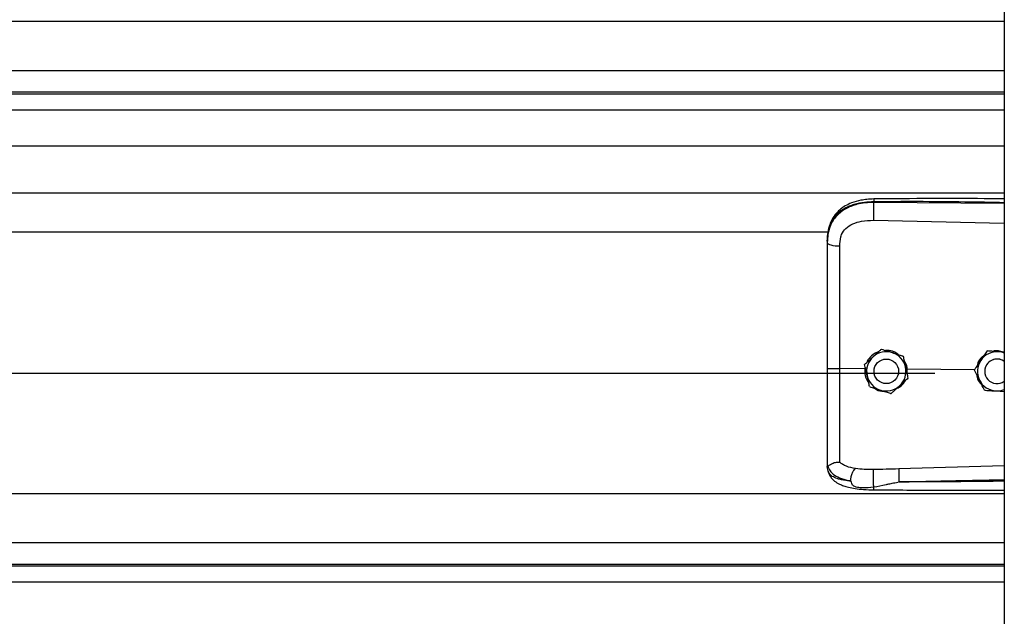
# Model space of a CAD drawing. Header units: inches. Extents: x 170 to 284, y 215 to 248.
# Tile 743 of 1056: x 230.767 to 231.196, y 222.118 to 222.378. Entities that reach past the tile are written whole.
import ezdxf

# ---------------------------------------------------------------- set-up
doc = ezdxf.new("R2010")
doc.units = ezdxf.units.IN
doc.header["$LTSCALE"] = 0.25
doc.header["$MEASUREMENT"] = 0
doc.layers.add('RH TOP OF HOOD', color=7, linetype='Continuous')

msp = doc.modelspace()

# ---------------------------------------------------------------- linework, layer by layer
at = {"layer": 'RH TOP OF HOOD'}
for p, q in [((231.1959333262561, 224.3332527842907), (231.195933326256, 220.1328032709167)), ((227.163613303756, 222.376990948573), (231.195933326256, 222.376990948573)), ((227.163613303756, 222.3556119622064), (231.195933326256, 222.3556119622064)), ((231.195933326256, 222.3461266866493), (227.163613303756, 222.3461266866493)), ((227.163613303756, 222.3454873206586), (231.195933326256, 222.3454873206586)), ((227.163613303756, 222.3384692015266), (231.195933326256, 222.3384692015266)), ((227.163613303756, 222.3227851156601), (231.195933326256, 222.3227851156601)), ((227.163613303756, 222.3023971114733), (231.195933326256, 222.3023971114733)), ((231.1390860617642, 222.2981854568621), (231.1390860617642, 222.2985968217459)), ((231.195933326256, 222.2976487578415), (231.1390860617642, 222.2981854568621)), ((231.1389900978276, 222.2903966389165), (231.195933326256, 222.2891870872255)), ((227.2401614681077, 222.2853214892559), (231.119382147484, 222.2853214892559)), ((231.118890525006, 222.2812622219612), (231.118890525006, 222.28077390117)), ((231.142461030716, 222.2343303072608), (231.142461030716, 222.2343286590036)), ((231.1884045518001, 222.2335338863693), (231.1884045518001, 222.2335355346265)), ((231.1894534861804, 222.2334676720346), (231.1884045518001, 222.2335355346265)), ((231.1518791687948, 222.2313296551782), (231.1518791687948, 222.231328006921)), ((231.1352617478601, 222.2257390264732), (231.1243481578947, 222.2258434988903)), ((231.1351533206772, 222.2276742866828), (231.1351533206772, 222.2276726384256)), ((231.135447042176, 222.2263285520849), (231.1352617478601, 222.2257390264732)), ((231.1352617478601, 222.2257390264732), (231.1352639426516, 222.2257388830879)), ((231.1392212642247, 222.2246717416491), (231.1392212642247, 222.2246709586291)), ((231.1499216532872, 222.2246709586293), (231.1499216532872, 222.2246717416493)), ((231.1536994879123, 222.2255624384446), (231.1531514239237, 222.2255084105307)), ((231.1536023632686, 222.223444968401), (231.1536994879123, 222.2255624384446)), ((231.1536994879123, 222.2255624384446), (231.153701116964, 222.2255625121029)), ((231.1829331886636, 222.2252826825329), (231.153701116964, 222.2255625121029)), ((231.1829192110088, 222.2253109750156), (231.1829192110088, 222.2253126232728)), ((231.1874329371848, 222.2246717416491), (231.1874329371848, 222.2246709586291)), ((227.193781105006, 222.2239290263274), (231.165765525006, 222.2239290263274)), ((231.1539895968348, 222.2216729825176), (231.1539895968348, 222.2216713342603)), ((231.1922297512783, 222.2161293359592), (231.195933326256, 222.2158895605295)), ((231.118890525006, 222.1837208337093), (231.118890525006, 222.1831920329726)), ((231.1192302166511, 222.1812068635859), (231.118890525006, 222.1831920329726)), ((231.195933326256, 222.1835153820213), (231.1499976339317, 222.1821835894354)), ((227.163613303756, 222.171543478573), (231.195933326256, 222.171543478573)), ((227.163613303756, 222.1501644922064), (231.195933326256, 222.1501644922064)), ((231.195933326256, 222.1406792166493), (227.163613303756, 222.1406792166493)), ((227.163613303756, 222.1400398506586), (231.195933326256, 222.1400398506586)), ((227.163613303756, 222.1330217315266), (231.195933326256, 222.1330217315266))]:
    msp.add_line(p, q, dxfattribs=at)
at = {"layer": 'RH TOP OF HOOD', "flags": 128}
msp.add_lwpolyline([(231.118890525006, 222.28077390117), (231.1189944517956, 222.2804781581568), (231.1193024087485, 222.2801932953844), (231.119803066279, 222.2799297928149), (231.1204780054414, 222.2796973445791), (231.121302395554, 222.2795045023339), (231.1222459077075, 222.2793583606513), (231.1232738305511, 222.2792642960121), (231.124348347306, 222.2792257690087)], dxfattribs=at)
at = {"layer": 'RH TOP OF HOOD'}
msp.add_circle((231.1445714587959, 222.2246709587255), 0.005350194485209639, dxfattribs=at)
for centre, radius, start, end in [((231.1445714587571, 222.2246717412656), 0.00856031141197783, 72.32793711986, 132.3279357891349), ((231.192783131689, 222.2246717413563), 0.00856031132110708, 86.29353550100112, 146.2935346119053), ((231.1927831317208, 222.2246717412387), 0.008560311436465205, 68.40767565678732, 86.29353576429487), ((231.1445714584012, 222.2246717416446), 0.008560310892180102, 132.3279357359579, 192.3279369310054), ((231.1445714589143, 222.2246717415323), 0.00856031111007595, 12.32793744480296, 72.32793758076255), ((231.192783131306, 222.2246717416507), 0.008560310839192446, 146.2935348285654, 206.2935362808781), ((231.1927831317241, 222.2246717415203), 0.005350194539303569, 53.92810144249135, 179.9999986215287), ((231.1927831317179, 222.2246709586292), 0.005350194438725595, 53.92810057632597, 306.071899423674), ((231.1445714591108, 222.2246717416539), 0.008560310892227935, 312.3279357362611, 12.32793693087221), ((231.1445714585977, 222.2246717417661), 0.00856031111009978, 192.3279374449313, 252.3279375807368), ((231.1927831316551, 222.2246717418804), 0.008560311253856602, 206.2935366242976, 266.2935360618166), ((231.1445714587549, 222.2246717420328), 0.008560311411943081, 252.3279371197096, 312.3279357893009), ((231.1927831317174, 222.2246717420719), 0.008560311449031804, 266.2935357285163, 291.592324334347)]:
    msp.add_arc(centre, radius, start, end, dxfattribs=at)
for points, knots in [([(231.118890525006, 222.2812622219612), (231.118953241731, 222.2826186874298), (231.1190716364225, 222.2851793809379), (231.1200411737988, 222.2886703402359), (231.1213304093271, 222.291082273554), (231.1226942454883, 222.2927849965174), (231.1237772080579, 222.2938283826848), (231.1248361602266, 222.2946568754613), (231.1258256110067, 222.2953168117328), (231.1270599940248, 222.2960118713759), (231.1286540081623, 222.2967375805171), (231.1313177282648, 222.2976456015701), (231.1348528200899, 222.2984055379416), (231.1377593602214, 222.2985368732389), (231.1390860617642, 222.2985968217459)], [0, 0, 0, 0, 0.1307156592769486, 0.2467609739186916, 0.3577928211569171, 0.4170971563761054, 0.4791482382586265, 0.5177152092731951, 0.5590896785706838, 0.6032945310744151, 0.6633484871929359, 0.7353692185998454, 0.8792082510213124, 1, 1, 1, 1]), ([(231.1390860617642, 222.2981854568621), (231.1378701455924, 222.2981521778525), (231.135438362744, 222.2980856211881), (231.1320975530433, 222.2974638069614), (231.1291397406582, 222.2965215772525), (231.1265971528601, 222.29530390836), (231.1243656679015, 222.2937584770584), (231.1224940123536, 222.2919172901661), (231.121013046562, 222.2897869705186), (231.1198374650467, 222.2872177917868), (231.1190446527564, 222.284165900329), (231.1189419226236, 222.2819050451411), (231.118890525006, 222.28077390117)], [0, 0, 0, 0, 0.1111703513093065, 0.222336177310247, 0.3162781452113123, 0.4102081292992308, 0.5024030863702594, 0.5945790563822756, 0.6845432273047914, 0.774504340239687, 0.8871807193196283, 1, 1, 1, 1]), ([(231.1391046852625, 222.299688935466), (231.1381060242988, 222.2996503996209), (231.1362142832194, 222.2995774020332), (231.1329052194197, 222.2990490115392), (231.1296777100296, 222.2981550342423), (231.126930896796, 222.2968507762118), (231.1249450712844, 222.2955281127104), (231.123303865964, 222.2940826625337), (231.1219887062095, 222.2924944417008), (231.1209135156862, 222.2907417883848), (231.1200562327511, 222.288832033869), (231.1193113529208, 222.286313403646), (231.1190959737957, 222.2843757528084), (231.1189769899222, 222.2833053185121)], [0, 0, 0, 0, 0.09774743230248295, 0.1851607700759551, 0.3306121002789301, 0.4364670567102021, 0.5083182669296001, 0.5850061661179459, 0.6719760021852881, 0.730794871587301, 0.8036787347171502, 0.8915444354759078, 1, 1, 1, 1]), ([(231.1390860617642, 222.2981854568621), (231.1390643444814, 222.2976096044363), (231.1390192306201, 222.2964133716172), (231.1389782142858, 222.2941883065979), (231.1389649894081, 222.2920109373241), (231.1389819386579, 222.290921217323), (231.1389900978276, 222.2903966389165)], [0, 0, 0, 0, 0.2406941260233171, 0.5000000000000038, 0.7593058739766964, 1, 1, 1, 1]), ([(231.139104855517, 222.299673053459), (231.1391036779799, 222.2996770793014), (231.139099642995, 222.2996908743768), (231.1390944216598, 222.2995759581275), (231.1390878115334, 222.2992831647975), (231.1390867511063, 222.2988672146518), (231.1390860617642, 222.2985968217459)], [0, 0, 0, 0, 0.09787641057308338, 0.3353863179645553, 0.5679606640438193, 1, 1, 1, 1]), ([(231.1390860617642, 222.2985968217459), (231.1453919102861, 222.2986361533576), (231.1586309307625, 222.2987187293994), (231.1775805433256, 222.2985375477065), (231.1902210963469, 222.2983165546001), (231.195933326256, 222.2982166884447)], [0, 0, 0, 0, 0.3326703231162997, 0.6984356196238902, 1, 1, 1, 1]), ([(231.195933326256, 222.2997718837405), (231.1930341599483, 222.2997866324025), (231.1824062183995, 222.2998406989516), (231.1634627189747, 222.2998773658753), (231.1474194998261, 222.2997532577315), (231.1391046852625, 222.299688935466)], [0, 0, 0, 0, 0.1530455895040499, 0.5610439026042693, 1, 1, 1, 1]), ([(231.1247739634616, 222.2831590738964), (231.1247739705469, 222.283159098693), (231.1248765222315, 222.2835180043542), (231.1253717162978, 222.2849241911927), (231.1269077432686, 222.2871268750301), (231.1299747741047, 222.289030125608), (231.1340909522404, 222.2902417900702), (231.1372437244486, 222.2903414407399), (231.1389900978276, 222.2903966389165)], [0, 0, 0, 0, 4.497367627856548e-06, 0.06509473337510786, 0.261670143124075, 0.475310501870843, 0.7093656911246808, 1, 1, 1, 1]), ([(231.118890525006, 222.28077390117), (231.118890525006, 222.2771437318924), (231.118890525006, 222.2698728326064), (231.118890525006, 222.2587920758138), (231.118890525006, 222.2476094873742), (231.118890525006, 222.2366408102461), (231.118890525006, 222.2293929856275), (231.118890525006, 222.2259131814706)], [0, 0, 0, 0, 0.2027568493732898, 0.4061035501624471, 0.6088604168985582, 0.8122072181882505, 1, 1, 1, 1]), ([(231.124348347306, 222.2792257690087), (231.1244183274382, 222.2805504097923), (231.1244883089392, 222.2818750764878), (231.1247739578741, 222.2831590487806), (231.1247739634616, 222.2831590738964)], [0, 0, 0, 0, 0.9999804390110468, 0.9999999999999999, 0.9999999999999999, 0.9999999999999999, 0.9999999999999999]), ([(231.1243481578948, 222.2258435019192), (231.1243481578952, 222.2258435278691), (231.1243482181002, 222.2292298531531), (231.1243483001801, 222.2362765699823), (231.12434834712, 222.2469497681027), (231.1243483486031, 222.2578258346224), (231.1243483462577, 222.2686131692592), (231.1243483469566, 222.2756882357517), (231.124348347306, 222.2792257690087)], [0, 0, 0, 0, 1.439079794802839e-06, 0.1877923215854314, 0.3908439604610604, 0.59389561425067, 0.7969478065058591, 1, 1, 1, 1]), ([(231.1411817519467, 222.2331652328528), (231.1410465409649, 222.2331351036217), (231.1398947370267, 222.2328784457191), (231.1381374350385, 222.2314196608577), (231.136518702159, 222.2298100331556), (231.1361908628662, 222.2287017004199), (231.1361575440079, 222.2285890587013)], [0, 0, 0, 0, 0.05931474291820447, 0.5052766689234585, 0.9497204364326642, 1, 1, 1, 1]), ([(231.1388071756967, 222.2310025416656), (231.1397477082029, 222.2318591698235), (231.1410021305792, 222.2330016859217), (231.1421690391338, 222.2340643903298), (231.142461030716, 222.2343303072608)], [0, 0, 0, 0, 0.7497733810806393, 1, 1, 1, 1]), ([(231.1388071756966, 222.2310004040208), (231.1397477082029, 222.2318570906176), (231.1410021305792, 222.2329996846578), (231.1421690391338, 222.2340626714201), (231.142461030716, 222.2343286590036)], [0, 0, 0, 0, 0.7497733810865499, 1, 1, 1, 1]), ([(231.142461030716, 222.2343303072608), (231.1428587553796, 222.2342036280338), (231.1443635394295, 222.2337243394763), (231.1459805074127, 222.2332092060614), (231.1471700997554, 222.2328302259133)], [0, 0, 0, 0, 0.2643068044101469, 1, 1, 1, 1]), ([(231.142461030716, 222.2343286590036), (231.1428587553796, 222.2342019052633), (231.1443635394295, 222.2337223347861), (231.1459805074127, 222.2332071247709), (231.1471700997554, 222.2328280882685)], [0, 0, 0, 0, 0.2643068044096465, 1, 1, 1, 1]), ([(231.1498315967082, 222.2319821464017), (231.1494748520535, 222.2322722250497), (231.1483112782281, 222.2332183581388), (231.1462597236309, 222.233785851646), (231.1446901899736, 222.2337896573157), (231.1441542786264, 222.2337909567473)], [0, 0, 0, 0, 0.2255168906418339, 0.7355556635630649, 1, 1, 1, 1]), ([(231.1884045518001, 222.2335355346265), (231.1880247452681, 222.2329662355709), (231.1872561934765, 222.2318142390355), (231.1863200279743, 222.2304109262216), (231.1857840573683, 222.2296074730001), (231.1856618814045, 222.2294243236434)], [0, 0, 0, 0, 0.4299704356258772, 0.8700602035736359, 1, 1, 1, 1]), ([(231.1884045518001, 222.2335338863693), (231.1880247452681, 222.2329644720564), (231.1872561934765, 222.2318122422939), (231.1863200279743, 222.2304087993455), (231.1857840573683, 222.2296053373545), (231.1856618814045, 222.2294221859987)], [0, 0, 0, 0, 0.42997043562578, 0.8700602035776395, 0.9999999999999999, 0.9999999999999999, 0.9999999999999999, 0.9999999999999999]), ([(231.1933365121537, 222.2332141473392), (231.192066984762, 222.2332964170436), (231.1903737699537, 222.2334061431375), (231.1887986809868, 222.2335083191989), (231.1884045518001, 222.2335338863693)], [0, 0, 0, 0, 0.749773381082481, 1, 1, 1, 1]), ([(231.1954080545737, 222.2330820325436), (231.1947471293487, 222.2332820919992), (231.1934767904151, 222.2336666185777), (231.1919135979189, 222.2336914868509), (231.1911336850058, 222.2334293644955), (231.1909578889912, 222.2333702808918)], [0, 0, 0, 0, 0.4565421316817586, 0.8775020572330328, 1, 1, 1, 1]), ([(231.195933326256, 222.2330460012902), (231.1952903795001, 222.2330876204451), (231.1944315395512, 222.2331432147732), (231.1935564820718, 222.2331998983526), (231.1933365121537, 222.2332141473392)], [0, 0, 0, 0, 0.7486223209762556, 1, 1, 1, 1]), ([(231.1351533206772, 222.2276742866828), (231.1356593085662, 222.2281352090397), (231.1366831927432, 222.2290679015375), (231.1379303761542, 222.2302039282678), (231.1386444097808, 222.2308542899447), (231.1388071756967, 222.2310025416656)], [0, 0, 0, 0, 0.4299704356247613, 0.8700602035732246, 1, 1, 1, 1]), ([(231.1351533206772, 222.2276726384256), (231.1356593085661, 222.2281334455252), (231.1366831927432, 222.229065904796), (231.1379303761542, 222.2302018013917), (231.1386444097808, 222.230852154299), (231.1388071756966, 222.2310004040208)], [0, 0, 0, 0, 0.4299704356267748, 0.8700602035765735, 1, 1, 1, 1]), ([(231.1471700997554, 222.2328302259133), (231.1473564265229, 222.2327708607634), (231.1488137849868, 222.23230653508), (231.1504118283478, 222.2317972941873), (231.1517362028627, 222.2313752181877), (231.1518791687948, 222.2313296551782)], [0, 0, 0, 0, 0.1156468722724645, 0.9045342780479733, 0.9999999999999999, 0.9999999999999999, 0.9999999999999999, 0.9999999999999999]), ([(231.1471700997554, 222.2328280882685), (231.1473564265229, 222.2327687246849), (231.1488137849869, 222.2323044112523), (231.1504118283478, 222.2317953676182), (231.1517362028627, 222.2313735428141), (231.1518791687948, 222.231328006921)], [0, 0, 0, 0, 0.1156468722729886, 0.9045342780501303, 1, 1, 1, 1]), ([(231.1518791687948, 222.2313296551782), (231.1520252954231, 222.2306610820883), (231.1523209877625, 222.229308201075), (231.1526811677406, 222.227660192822), (231.1528873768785, 222.2267166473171), (231.1529343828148, 222.2265015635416)], [0, 0, 0, 0, 0.4299704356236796, 0.8700602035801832, 1, 1, 1, 1]), ([(231.1518791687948, 222.231328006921), (231.1520252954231, 222.2306593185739), (231.1523209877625, 222.2293062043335), (231.1526811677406, 222.2276580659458), (231.1528873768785, 222.2267145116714), (231.1529343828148, 222.2264994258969)], [0, 0, 0, 0, 0.4299704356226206, 0.8700602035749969, 1, 1, 1, 1]), ([(231.153701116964, 222.2255625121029), (231.1537011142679, 222.2255625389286), (231.1536030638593, 222.2265381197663), (231.153343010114, 222.2279303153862), (231.1525385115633, 222.2290197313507), (231.1523190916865, 222.2293168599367)], [0, 0, 0, 0, 1.999769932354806e-05, 0.7272642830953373, 1, 1, 1, 1]), ([(231.1856618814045, 222.2294243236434), (231.1849558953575, 222.2283659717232), (231.1840142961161, 222.226954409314), (231.1831383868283, 222.2256412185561), (231.1829192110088, 222.2253126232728)], [0, 0, 0, 0, 0.7497733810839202, 1, 1, 1, 1]), ([(231.1856618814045, 222.2294221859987), (231.1849558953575, 222.2283638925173), (231.184014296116, 222.2269524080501), (231.1831383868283, 222.2256394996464), (231.1829192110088, 222.2253109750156)], [0, 0, 0, 0, 0.7497733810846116, 1, 1, 1, 1]), ([(231.1870625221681, 222.2315239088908), (231.1867429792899, 222.2313059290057), (231.1855895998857, 222.2305191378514), (231.1844962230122, 222.2289185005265), (231.1841983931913, 222.2275137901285), (231.1841102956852, 222.2270982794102)], [0, 0, 0, 0, 0.2125142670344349, 0.7670631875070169, 1, 1, 1, 1]), ([(231.118890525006, 222.2259131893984), (231.118890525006, 222.2228758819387), (231.118890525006, 222.2167004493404), (231.118890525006, 222.2079134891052), (231.118890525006, 222.1997468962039), (231.118890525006, 222.1931668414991), (231.118890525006, 222.1877821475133), (231.118890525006, 222.1850816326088), (231.118890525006, 222.1837208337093)], [0, 0, 0, 0, 0.1870908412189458, 0.3803918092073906, 0.5558755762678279, 0.7364481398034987, 0.8671952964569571, 1, 1, 1, 1]), ([(231.1243483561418, 222.1851529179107), (231.1243483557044, 222.1854156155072), (231.1243483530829, 222.1869900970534), (231.1243483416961, 222.1904214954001), (231.1243482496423, 222.1960228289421), (231.124347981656, 222.2024626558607), (231.1243476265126, 222.2096886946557), (231.1243473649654, 222.217563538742), (231.1243474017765, 222.223091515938), (231.1243474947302, 222.2258434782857), (231.1243474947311, 222.2258435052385)], [0, 0, 0, 0, 0.03155846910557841, 0.1891461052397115, 0.3467338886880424, 0.5043277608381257, 0.6619226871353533, 0.8309600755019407, 0.9999983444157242, 1, 1, 1, 1]), ([(231.1362085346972, 222.2228440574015), (231.1359369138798, 222.2240869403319), (231.1355746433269, 222.2257446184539), (231.1352376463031, 222.2272867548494), (231.1351533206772, 222.2276726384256)], [0, 0, 0, 0, 0.7497733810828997, 1, 1, 1, 1]), ([(231.1352639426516, 222.2257388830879), (231.1352301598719, 222.2252850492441), (231.1351234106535, 222.2238509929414), (231.1355400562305, 222.2216884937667), (231.1364915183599, 222.2203320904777), (231.1368779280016, 222.2197812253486)], [0, 0, 0, 0, 0.2156616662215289, 0.6814629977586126, 1, 1, 1, 1]), ([(231.1529343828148, 222.2265015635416), (231.1532060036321, 222.2252586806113), (231.1535682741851, 222.2236010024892), (231.1539052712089, 222.2220588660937), (231.1539895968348, 222.2216729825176)], [0, 0, 0, 0, 0.7497733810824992, 1, 1, 1, 1]), ([(231.1529343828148, 222.2264994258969), (231.1532060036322, 222.2252566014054), (231.1535682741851, 222.2235990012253), (231.1539052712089, 222.222057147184), (231.1539895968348, 222.2216713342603)], [0, 0, 0, 0, 0.7497733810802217, 1, 1, 1, 1]), ([(231.1851085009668, 222.2208797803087), (231.185021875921, 222.2210551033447), (231.1843443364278, 222.2224263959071), (231.1836013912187, 222.2239301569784), (231.1829856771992, 222.225176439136), (231.1829192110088, 222.2253109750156)], [0, 0, 0, 0, 0.1156468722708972, 0.9045342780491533, 1, 1, 1, 1]), ([(231.1372637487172, 222.218015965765), (231.1371176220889, 222.2186845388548), (231.1368219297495, 222.2200374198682), (231.1364617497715, 222.2216854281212), (231.1362555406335, 222.2226289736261), (231.1362085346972, 222.2228440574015)], [0, 0, 0, 0, 0.4299704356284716, 0.8700602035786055, 1, 1, 1, 1]), ([(231.1489787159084, 222.2171071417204), (231.1494874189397, 222.2173692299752), (231.150893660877, 222.2180937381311), (231.1521341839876, 222.219325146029), (231.1525134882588, 222.2203048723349), (231.1525265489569, 222.2203386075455)], [0, 0, 0, 0, 0.3536960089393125, 0.9777456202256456, 0.9999999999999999, 0.9999999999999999, 0.9999999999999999, 0.9999999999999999]), ([(231.1539895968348, 222.2216713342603), (231.1534836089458, 222.2212104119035), (231.1524597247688, 222.2202777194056), (231.1512125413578, 222.2191416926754), (231.1504985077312, 222.2184913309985), (231.1503357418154, 222.2183430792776)], [0, 0, 0, 0, 0.4299704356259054, 0.8700602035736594, 0.9999999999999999, 0.9999999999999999, 0.9999999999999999, 0.9999999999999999]), ([(231.1838551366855, 222.223416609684), (231.1839036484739, 222.2229546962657), (231.1840502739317, 222.2215585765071), (231.1848959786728, 222.2199620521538), (231.185830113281, 222.2191535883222), (231.1860595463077, 222.2189550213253)], [0, 0, 0, 0, 0.2716700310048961, 0.8211147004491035, 1, 1, 1, 1]), ([(231.1872977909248, 222.2164490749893), (231.1871128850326, 222.2168232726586), (231.1864132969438, 222.2182390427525), (231.1856615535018, 222.2197604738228), (231.1851085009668, 222.2208797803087)], [0, 0, 0, 0, 0.2643068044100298, 1, 1, 1, 1]), ([(231.1372637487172, 222.218015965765), (231.1376614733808, 222.2178892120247), (231.1391662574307, 222.2174096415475), (231.1407832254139, 222.2168944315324), (231.1419728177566, 222.2165153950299)], [0, 0, 0, 0, 0.2643068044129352, 1, 1, 1, 1]), ([(231.1394223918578, 222.2173280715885), (231.1395017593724, 222.2172613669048), (231.1403748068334, 222.2165276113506), (231.1419449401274, 222.2160484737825), (231.1433794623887, 222.2159640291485), (231.1437770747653, 222.2159406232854)], [0, 0, 0, 0, 0.06740964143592, 0.7415101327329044, 1, 1, 1, 1]), ([(231.1419728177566, 222.2165153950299), (231.1421591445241, 222.2164560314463), (231.143616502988, 222.2159917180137), (231.145214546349, 222.2154826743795), (231.1465389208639, 222.2150608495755), (231.146681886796, 222.2150153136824)], [0, 0, 0, 0, 0.1156468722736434, 0.9045342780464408, 0.9999999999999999, 0.9999999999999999, 0.9999999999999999, 0.9999999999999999]), ([(231.1503357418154, 222.2183430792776), (231.149395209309, 222.2174864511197), (231.1481407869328, 222.2163439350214), (231.1469738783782, 222.2152812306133), (231.146681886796, 222.2150153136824)], [0, 0, 0, 0, 0.749773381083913, 1, 1, 1, 1]), ([(231.1872977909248, 222.2164490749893), (231.187980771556, 222.2164047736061), (231.1893628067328, 222.2163151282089), (231.1910462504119, 222.2162060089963), (231.192010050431, 222.2161435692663), (231.1922297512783, 222.2161293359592)], [0, 0, 0, 0, 0.4299704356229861, 0.8700602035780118, 1, 1, 1, 1]), ([(231.118890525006, 222.1837208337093), (231.1188905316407, 222.1837195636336), (231.118890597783, 222.1837069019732), (231.1188977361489, 222.183602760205), (231.1189961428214, 222.1835244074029), (231.1190838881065, 222.1834545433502)], [0, 0, 0, 0, 0.01193493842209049, 0.1189819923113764, 1, 1, 1, 1]), ([(231.1190833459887, 222.1834703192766), (231.1193589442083, 222.1827483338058), (231.1199250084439, 222.1812654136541), (231.121977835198, 222.1794321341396), (231.1249660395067, 222.1778740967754), (231.1276931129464, 222.177250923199), (231.1290929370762, 222.1769310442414)], [0, 0, 0, 0, 0.2305257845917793, 0.473487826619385, 0.7297379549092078, 1, 1, 1, 1]), ([(231.1190875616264, 222.1834705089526), (231.1191366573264, 222.1834619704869), (231.1192374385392, 222.1834444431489), (231.1195291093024, 222.1836306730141), (231.1199945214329, 222.1839615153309), (231.1208707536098, 222.1845415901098), (231.1223499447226, 222.1851597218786), (231.1236907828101, 222.1851558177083), (231.124348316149, 222.185153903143)], [0, 0, 0, 0, 0.1136768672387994, 0.2333502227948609, 0.3620694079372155, 0.5019163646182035, 0.7557448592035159, 0.9999999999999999, 0.9999999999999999, 0.9999999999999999, 0.9999999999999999]), ([(231.1311825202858, 222.1823288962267), (231.1298089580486, 222.1826167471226), (231.1277245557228, 222.1830535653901), (231.1255487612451, 222.1840942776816), (231.1247497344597, 222.1847995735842), (231.1243483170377, 222.1851539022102)], [0, 0, 0, 0, 0.4901989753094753, 0.7438846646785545, 1, 1, 1, 1]), ([(231.1290929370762, 222.1769310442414), (231.1291179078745, 222.1774613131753), (231.1291697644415, 222.1785625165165), (231.1296456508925, 222.1802243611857), (231.1303497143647, 222.1816105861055), (231.130911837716, 222.1820954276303), (231.1311825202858, 222.1823288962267)], [0, 0, 0, 0, 0.2407679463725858, 0.5000000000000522, 0.7592320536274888, 1, 1, 1, 1]), ([(231.1390119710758, 222.1819214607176), (231.1376599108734, 222.1819141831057), (231.134957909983, 222.1818996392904), (231.1324512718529, 222.1821841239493), (231.1311989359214, 222.1823262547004)], [0, 0, 0, 0, 0.5003922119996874, 1, 1, 1, 1]), ([(231.1390973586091, 222.17435097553), (231.139081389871, 222.1745915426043), (231.13904770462, 222.1750990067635), (231.1390028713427, 222.1761091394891), (231.1389658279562, 222.1772965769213), (231.138943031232, 222.1785684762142), (231.138937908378, 222.1797719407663), (231.138950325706, 222.180767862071), (231.1389754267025, 222.1815072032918), (231.1390002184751, 222.1817882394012), (231.1390119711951, 222.1819214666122)], [0, 0, 0, 0, 0.1098512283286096, 0.2317256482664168, 0.3631776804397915, 0.5000000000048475, 0.6368223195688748, 0.7682743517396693, 0.8901487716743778, 1, 1, 1, 1]), ([(231.1499976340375, 222.1821835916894), (231.1481664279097, 222.1821355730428), (231.1445038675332, 222.1820395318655), (231.1408426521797, 222.1819608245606), (231.1390119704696, 222.1819214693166)], [0, 0, 0, 0, 0.4999797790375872, 1, 1, 1, 1]), ([(231.1499974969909, 222.1821835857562), (231.1499900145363, 222.1819447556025), (231.1499785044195, 222.1815773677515), (231.1499797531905, 222.1807154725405), (231.1499871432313, 222.1799406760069), (231.1500015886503, 222.1790801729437), (231.1500273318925, 222.1779207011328), (231.1500550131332, 222.1770773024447), (231.1500730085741, 222.1765290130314)], [0, 0, 0, 0, 0.2394508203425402, 0.3683426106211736, 0.4999696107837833, 0.6316010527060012, 0.7605056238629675, 1, 1, 1, 1]), ([(231.1290918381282, 222.1769293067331), (231.1285455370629, 222.1769864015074), (231.1272405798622, 222.1771227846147), (231.1258418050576, 222.1773509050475), (231.1248868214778, 222.1775447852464), (231.1236534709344, 222.1778226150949), (231.1219671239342, 222.1783888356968), (231.1201473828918, 222.1795143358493), (231.1195418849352, 222.1806317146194), (231.1192302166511, 222.1812068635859)], [0, 0, 0, 0, 0.1091879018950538, 0.260818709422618, 0.3077983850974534, 0.3355235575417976, 0.5627886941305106, 0.7749539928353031, 1, 1, 1, 1]), ([(231.1192471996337, 222.1811608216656), (231.1194361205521, 222.1805739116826), (231.1197908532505, 222.1794718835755), (231.1208039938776, 222.178053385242), (231.1219330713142, 222.1769774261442), (231.123080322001, 222.1761805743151), (231.1241275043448, 222.1756241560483), (231.1250704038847, 222.1752119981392), (231.1263158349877, 222.1747456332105), (231.1282607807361, 222.1741851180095), (231.1311398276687, 222.1736235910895), (231.13487347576, 222.1732013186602), (231.1376548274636, 222.1731338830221), (231.1391430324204, 222.173097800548)], [0, 0, 0, 0, 0.09843102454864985, 0.1848217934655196, 0.2573083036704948, 0.3158871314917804, 0.3722739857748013, 0.4121400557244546, 0.4615923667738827, 0.5575876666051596, 0.6828759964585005, 0.8303179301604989, 1, 1, 1, 1]), ([(231.1500732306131, 222.1765266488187), (231.1539732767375, 222.1766259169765), (231.1622433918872, 222.1768364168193), (231.1753553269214, 222.1771185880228), (231.1863032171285, 222.1773311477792), (231.1933193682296, 222.1774592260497), (231.1954943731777, 222.1774972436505), (231.195933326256, 222.1775049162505)], [0, 0, 0, 0, 0.2551597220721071, 0.5410705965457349, 0.8577348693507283, 0.971288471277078, 1, 1, 1, 1]), ([(231.1290920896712, 222.1769260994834), (231.1291666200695, 222.1765557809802), (231.1292705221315, 222.176039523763), (231.1296422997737, 222.1754421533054), (231.1300629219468, 222.1750092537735), (231.130866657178, 222.1745647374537), (231.132343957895, 222.1742031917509), (231.1351048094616, 222.1739630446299), (231.1375015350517, 222.1741959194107), (231.1390973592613, 222.1743509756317)], [0, 0, 0, 0, 0.1001269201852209, 0.139585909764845, 0.1897135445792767, 0.2582342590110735, 0.3697357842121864, 0.5803479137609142, 1, 1, 1, 1]), ([(231.1390973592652, 222.1743509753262), (231.1408767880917, 222.1746978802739), (231.1426643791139, 222.1750463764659), (231.1444823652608, 222.1754137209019), (231.1445533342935, 222.1754280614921), (231.1447884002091, 222.1754755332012), (231.1456566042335, 222.1756519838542), (231.1472969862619, 222.1759671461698), (231.1488296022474, 222.176330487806), (231.1497286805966, 222.1764904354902), (231.1498057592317, 222.1765041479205)], [0, 0, 0, 0, 0.5022751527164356, 0.5045790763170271, 0.5086566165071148, 0.522130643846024, 0.5703313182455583, 0.7514263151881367, 0.9786895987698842, 1, 1, 1, 1]), ([(231.1391431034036, 222.1731196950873), (231.1391424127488, 222.1731128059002), (231.1391358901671, 222.173047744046), (231.13912498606, 222.173237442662), (231.1391108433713, 222.1735643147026), (231.1391021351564, 222.1739968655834), (231.1390982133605, 222.1742876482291), (231.1390973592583, 222.1743509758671)], [0, 0, 0, 0, 0.03436729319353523, 0.3245665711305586, 0.621014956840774, 0.9174633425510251, 1, 1, 1, 1]), ([(231.1391430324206, 222.1730978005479), (231.1433382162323, 222.1730762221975), (231.152313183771, 222.1730300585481), (231.1666555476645, 222.1729884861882), (231.1813905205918, 222.1729643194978), (231.1913453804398, 222.1729608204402), (231.195933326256, 222.1729592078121)], [0, 0, 0, 0, 0.2216322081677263, 0.4741489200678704, 0.757648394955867, 1, 1, 1, 1]), ([(231.195933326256, 222.1768598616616), (231.1933356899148, 222.176827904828), (231.1882696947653, 222.1767655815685), (231.1807055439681, 222.176684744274), (231.1730533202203, 222.1766154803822), (231.16529531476, 222.1765639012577), (231.1575727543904, 222.1765308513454), (231.1525358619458, 222.1765280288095), (231.150073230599, 222.1765266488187)], [0, 0, 0, 0, 0.1699411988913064, 0.3314248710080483, 0.4948424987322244, 0.6705311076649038, 0.8389164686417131, 1, 1, 1, 1])]:
    msp.add_open_spline(points, degree=3, knots=knots, dxfattribs=at)
msp.add_open_spline([(231.1188905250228, 222.2259131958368), (231.1189716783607, 222.2259042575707), (231.1191339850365, 222.2258863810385), (231.1203867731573, 222.2258636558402), (231.122184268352, 222.225847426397), (231.1236264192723, 222.2258448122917), (231.1243474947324, 222.225843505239)], degree=3, dxfattribs=at)

doc.saveas('drawing.dxf')
